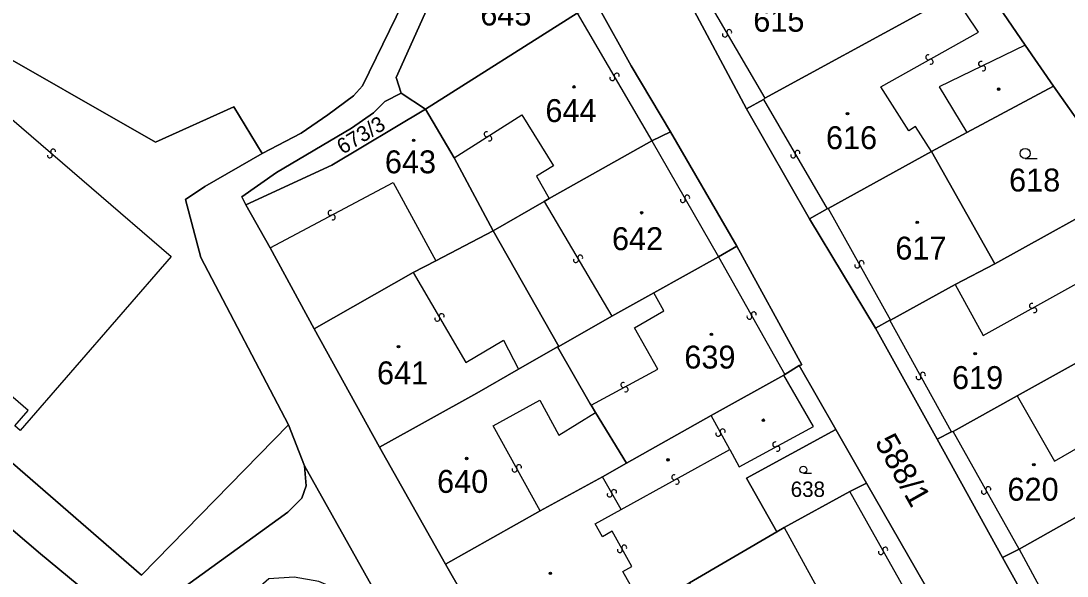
# Model space of a CAD drawing. Extents: x -598233 to -596890, y -1157848 to -1156431.
# Drawn here: x -597461.1 to -597383.6, y -1157438.5 to -1157397.3 of the extents above; entities that cross this region are included whole.
import ezdxf

# ---------------------------------------------------------------- set-up
doc = ezdxf.new("R2010")
doc.units = 0
for name, color, linetype in [('Level 1', 7, 'Continuous'), ('Level 13', 7, 'Continuous'), ('Level 3', 7, 'Continuous'), ('Level 4', 7, 'Continuous'), ('Level 5', 7, 'Continuous'), ('Level 60', 7, 'Continuous')]:
    doc.layers.add(name, color=color, linetype=linetype)

msp = doc.modelspace()

# ---------------------------------------------------------------- linework, layer by layer
at = {"layer": 'Level 1'}
for points in [[(-597440.11, -1157430.32), (-597440, -1157431.82), (-597440.31, -1157432.72), (-597441.34, -1157433.75), (-597448.86, -1157439.2), (-597450.37, -1157439.9), (-597452.12, -1157440.43), (-597454.36, -1157440.59), (-597456.25, -1157439.69), (-597459.7, -1157436.84), (-597490.64, -1157410.44), (-597530.36, -1157376.3), (-597551.01, -1157351.67), (-597559.37, -1157329.19)], [(-597443.26, -1157407.16), (-597440.36, -1157405.66), (-597438.38, -1157404.29), (-597436.49, -1157402.89), (-597435.82, -1157402.15), (-597432.31, -1157394.92), (-597431.2, -1157392.01), (-597430.6, -1157390.92)], [(-597411.58, -1157393.43), (-597412.38, -1157394.38), (-597407.33, -1157403.84)], [(-597432.94, -1157402.69), (-597433.31, -1157401.53), (-597430.3, -1157394.8)], [(-597386.66, -1157399.13), (-597389.93, -1157394.32)], [(-597412.97, -1157405.55), (-597415.88, -1157400.67), (-597418.33, -1157396.26)], [(-597419.89, -1157396.75), (-597431.13, -1157403.87)], [(-597394.07, -1157396.58), (-597405.96, -1157403.07)], [(-597489.32, -1157406.17), (-597484.16, -1157400.75), (-597477.83, -1157400.24), (-597473.54, -1157398.82), (-597471.22, -1157398.43), (-597467.53, -1157397.38), (-597464.75, -1157398.57), (-597451.17, -1157406.32), (-597445.36, -1157403.69), (-597443.26, -1157407.16)], [(-597384.57, -1157402.17), (-597386.66, -1157399.13)], [(-597390.99, -1157405.61), (-597384.57, -1157402.17)], [(-597379.1, -1157409.9), (-597384.57, -1157402.17)], [(-597432.94, -1157402.69), (-597434.16, -1157403.3), (-597434.99, -1157404.14), (-597436.62, -1157405.29), (-597442.18, -1157408.56), (-597444.75, -1157410.37), (-597444.46, -1157410.97)], [(-597431.13, -1157403.87), (-597432.94, -1157402.69)], [(-597407.33, -1157403.84), (-597406.06, -1157403.15)], [(-597406.06, -1157403.15), (-597405.96, -1157403.07)], [(-597444.46, -1157410.97), (-597438.08, -1157408.03), (-597431.13, -1157403.87)], [(-597431.13, -1157403.87), (-597429.02, -1157407.48)], [(-597402.65, -1157412), (-597407.33, -1157403.84)], [(-597414.36, -1157406.22), (-597412.97, -1157405.55)], [(-597412.97, -1157405.55), (-597408.05, -1157414.04)], [(-597393.6, -1157407.01), (-597390.99, -1157405.61)], [(-597489.32, -1157406.17), (-597463.1, -1157428.98), (-597452.2, -1157438.43), (-597441.3, -1157427.28)], [(-597421.96, -1157410.5), (-597414.36, -1157406.22)], [(-597441.3, -1157427.28), (-597447.81, -1157414.87), (-597448.95, -1157410.58), (-597447.5, -1157409.6), (-597443.26, -1157407.16)], [(-597401.27, -1157411.25), (-597393.6, -1157407.01)], [(-597393.6, -1157407.01), (-597388.92, -1157415.34)], [(-597429.02, -1157407.48), (-597426.11, -1157412.89)], [(-597388.92, -1157415.34), (-597379.1, -1157409.9)], [(-597444.46, -1157410.97), (-597442.67, -1157414.15)], [(-597426.11, -1157412.89), (-597422.33, -1157410.71)], [(-597422.33, -1157410.71), (-597421.96, -1157410.5)], [(-597401.36, -1157411.27), (-597402.65, -1157412)], [(-597401.36, -1157411.27), (-597401.27, -1157411.25)], [(-597402.65, -1157412), (-597397.76, -1157420.11)], [(-597426.11, -1157412.89), (-597430.38, -1157415.12)], [(-597426.11, -1157412.89), (-597421.25, -1157421.47)], [(-597442.67, -1157414.15), (-597439.39, -1157420.16)], [(-597408.05, -1157414.04), (-597409.42, -1157414.82)], [(-597403.42, -1157422.89), (-597403.22, -1157422.83), (-597408.05, -1157414.04)], [(-597409.42, -1157414.82), (-597414.2, -1157417.49)], [(-597430.38, -1157415.12), (-597432.05, -1157415.99)], [(-597391.86, -1157416.87), (-597388.92, -1157415.34)], [(-597432.05, -1157415.99), (-597439.39, -1157420.16)], [(-597396.65, -1157419.51), (-597391.86, -1157416.87)], [(-597414.2, -1157417.49), (-597417.31, -1157419.23)], [(-597417.31, -1157419.23), (-597421.25, -1157421.47)], [(-597397.76, -1157420.11), (-597396.69, -1157419.52)], [(-597396.69, -1157419.52), (-597396.65, -1157419.51)], [(-597439.39, -1157420.16), (-597434.55, -1157428.94)], [(-597397.76, -1157420.11), (-597393.18, -1157428.35)], [(-597387.25, -1157425.14), (-597379.91, -1157421.05)], [(-597421.36, -1157421.51), (-597424.25, -1157423.16)], [(-597421.25, -1157421.47), (-597421.36, -1157421.51)], [(-597421.36, -1157421.51), (-597418.92, -1157425.73), (-597418.86, -1157425.83)], [(-597434.55, -1157428.94), (-597427.34, -1157424.93), (-597424.25, -1157423.16)], [(-597404.56, -1157423.6), (-597409.94, -1157426.6)], [(-597404.48, -1157423.55), (-597404.56, -1157423.6)], [(-597403.42, -1157422.89), (-597404.48, -1157423.55)], [(-597400.71, -1157427.62), (-597403.42, -1157422.89)], [(-597392, -1157427.79), (-597387.25, -1157425.14)], [(-597418.53, -1157426.36), (-597418.86, -1157425.83)], [(-597367.26, -1157425.34), (-597387.12, -1157436.51)], [(-597416.24, -1157430.12), (-597418.53, -1157426.36)], [(-597409.94, -1157426.6), (-597416.24, -1157430.12)], [(-597441.3, -1157427.28), (-597440.11, -1157430.32)], [(-597400.71, -1157427.62), (-597407.33, -1157431.23), (-597405.07, -1157435.22)], [(-597398.43, -1157431.61), (-597400.71, -1157427.62)], [(-597393.18, -1157428.35), (-597392.13, -1157427.8)], [(-597392.13, -1157427.8), (-597392, -1157427.79)], [(-597429.66, -1157437.62), (-597434.55, -1157428.94)], [(-597393.18, -1157428.35), (-597388.35, -1157437.12)], [(-597440.11, -1157430.32), (-597432.7, -1157443.54)], [(-597416.24, -1157430.12), (-597418.01, -1157431.14)], [(-597418.01, -1157431.14), (-597422.63, -1157433.65)], [(-597398.43, -1157431.61), (-597399.67, -1157432.24)], [(-597393.49, -1157440.21), (-597398.43, -1157431.61)], [(-597399.67, -1157432.24), (-597404.54, -1157434.91)], [(-597422.63, -1157433.65), (-597429.66, -1157437.62)], [(-597405.07, -1157435.22), (-597411.55, -1157439)], [(-597404.54, -1157434.91), (-597405.07, -1157435.22)], [(-597387.12, -1157436.51), (-597388.35, -1157437.12)], [(-597388.35, -1157437.12), (-597383.41, -1157446)], [(-597424.6, -1157446.41), (-597429.66, -1157437.62)]]:
    msp.add_lwpolyline(points, dxfattribs=at)
at = {"layer": 'Level 13'}
for centre, start, end in [((-597408.61, -1157398.159), 337.61439, 209.71238), ((-597408.929, -1157398.342), 157.39993, 29.98993), ((-597393.849, -1157400.028), 66.68169, 298.77968), ((-597393.671, -1157400.351), 246.46723, 119.05723), ((-597389.939, -1157400.514), 62.96521, 295.55521), ((-597389.781, -1157400.847), 243.17966, 115.27766), ((-597417.279, -1157401.572), 157.44104, 30.03104), ((-597416.96, -1157401.388), 337.6555, 209.75349), ((-597426.597, -1157405.733), 69.67408, 301.77208), ((-597426.402, -1157406.046), 249.45963, 122.04963), ((-597459.001, -1157407.299), 176.40042, 48.99042), ((-597458.758, -1157407.021), 356.61488, 228.71288), ((-597403.87, -1157407.302), 157.2213, 29.8113), ((-597403.55, -1157407.119), 337.43575, 209.53375), ((-597411.729, -1157410.43), 337.24659, 209.34459), ((-597412.05, -1157410.611), 157.03214, 29.62214), ((-597438.185, -1157411.566), 65.30171, 297.39971), ((-597438.015, -1157411.893), 245.08726, 117.67726), ((-597419.979, -1157415.063), 157.66495, 30.25495), ((-597419.66, -1157414.878), 337.87941, 209.9774), ((-597399.121, -1157415.469), 156.37752, 28.96753), ((-597398.798, -1157415.291), 336.59198, 208.68998), ((-597406.789, -1157419.091), 336.87673, 208.97473), ((-597386.158, -1157418.458), 66.45366, 298.55166), ((-597385.981, -1157418.781), 246.23921, 118.82921), ((-597430.259, -1157419.412), 157.5374, 30.1274), ((-597429.94, -1157419.228), 337.75186, 209.84986), ((-597407.111, -1157419.27), 156.66227, 29.25227), ((-597394.248, -1157423.572), 336.00094, 208.59094), ((-597416.466, -1157424.327), 65.80448, 297.90247), ((-597394.572, -1157423.747), 156.21539, 28.31339), ((-597416.293, -1157424.652), 245.59002, 118.18002), ((-597409.423, -1157427.947), 155.99918, 28.09718), ((-597409.098, -1157427.773), 335.78473, 208.37473), ((-597405.206, -1157428.737), 65.85919, 297.95719), ((-597405.033, -1157429.062), 245.64474, 118.23474), ((-597424.532, -1157430.598), 156.3267, 28.42469), ((-597424.209, -1157430.422), 336.11224, 208.70224), ((-597412.688, -1157431.178), 66.33068, 298.42868), ((-597412.512, -1157431.501), 246.11622, 118.70622), ((-597417.16, -1157432.27), 336.75058, 209.34058), ((-597389.722, -1157432.239), 156.60555, 28.70355), ((-597389.399, -1157432.061), 336.39109, 208.98109), ((-597417.481, -1157432.45), 156.96503, 29.06303), ((-597416.722, -1157436.569), 156.76174, 28.85974), ((-597416.399, -1157436.39), 336.54729, 209.13729), ((-597397.362, -1157436.719), 156.73668, 28.83468), ((-597397.039, -1157436.54), 336.52223, 209.11223)]:
    msp.add_arc(centre, 0.184, start, end, dxfattribs=at)
at = {"layer": 'Level 3'}
for points in [[(-597411.58, -1157393.43), (-597405.96, -1157403.07)], [(-597393.6, -1157407.01), (-597394.79, -1157405.15), (-597395.3, -1157405.49), (-597397.38, -1157402.23), (-597390.13, -1157398.16), (-597391.95, -1157395.42)], [(-597419.89, -1157396.75), (-597414.36, -1157406.22)], [(-597467.75, -1157399.52), (-597450.01, -1157414.81), (-597461.2, -1157427.71), (-597461.59, -1157427.37), (-597460.62, -1157426.23), (-597467.91, -1157419.92), (-597469.43, -1157421.69), (-597483.65, -1157409.35), (-597479.14, -1157404.15), (-597474.94, -1157407.78), (-597467.75, -1157399.52)], [(-597386.66, -1157399.13), (-597393.05, -1157402.22), (-597390.99, -1157405.61)], [(-597406.06, -1157403.15), (-597401.36, -1157411.27)], [(-597429.02, -1157407.48), (-597423.99, -1157404.3), (-597421.65, -1157408.08), (-597422.91, -1157408.84), (-597421.96, -1157410.5)], [(-597414.36, -1157406.22), (-597409.42, -1157414.82)], [(-597442.67, -1157414.15), (-597433.54, -1157409.31), (-597430.38, -1157415.12)], [(-597422.33, -1157410.71), (-597417.31, -1157419.23)], [(-597401.27, -1157411.25), (-597396.65, -1157419.51)], [(-597409.42, -1157414.82), (-597404.48, -1157423.55)], [(-597432.05, -1157415.99), (-597428.14, -1157422.66), (-597425.35, -1157421.01), (-597424.25, -1157423.16)], [(-597391.86, -1157416.87), (-597389.77, -1157420.67), (-597382.38, -1157416.56), (-597381.51, -1157418.15)], [(-597418.86, -1157425.83), (-597413.91, -1157423.15), (-597415.65, -1157420.09), (-597413.46, -1157418.84), (-597414.2, -1157417.49)], [(-597392.13, -1157427.8), (-597396.69, -1157419.52)], [(-597387.25, -1157425.14), (-597384.49, -1157429.97), (-597378.4, -1157426.47), (-597377.59, -1157427.96), (-597369.18, -1157422.76)], [(-597408.57, -1157429.11), (-597407.87, -1157430.39), (-597402.36, -1157427.4), (-597404.56, -1157423.6)], [(-597422.63, -1157433.65), (-597426.11, -1157427.36), (-597422.66, -1157425.46), (-597421.26, -1157428.04), (-597418.53, -1157426.36)], [(-597408.57, -1157429.11), (-597409.94, -1157426.6)], [(-597387.12, -1157436.51), (-597392, -1157427.79)], [(-597416.63, -1157433.57), (-597408.57, -1157429.11)], [(-597416.63, -1157433.57), (-597418.01, -1157431.14)], [(-597394.73, -1157441.02), (-597399.67, -1157432.24)], [(-597414.43, -1157440.62), (-597414.54, -1157440.44), (-597415.05, -1157440.75), (-597416.51, -1157438.17), (-597415.83, -1157437.79), (-597417.3, -1157435.18), (-597418, -1157435.58), (-597418.55, -1157434.63), (-597416.63, -1157433.57)], [(-597404.54, -1157434.91), (-597401.57, -1157440.32), (-597408.55, -1157444.29)], [(-597387.12, -1157436.51), (-597382.33, -1157445.33)]]:
    msp.add_lwpolyline(points, dxfattribs=at)
at = {"layer": 'Level 5'}
for p, q in [((-597386.66, -1157407.53), (-597385.785, -1157407.53)), ((-597403.11, -1157430.87), (-597402.515, -1157430.87))]:
    msp.add_line(p, q, dxfattribs=at)
for centre, radius in [((-597420.12, -1157402.22), 0.09), ((-597420.12, -1157402.22), 0.0521), ((-597388.63, -1157402.39), 0.09), ((-597388.63, -1157402.39), 0.0521), ((-597399.84, -1157404.2), 0.09), ((-597399.84, -1157404.2), 0.0521), ((-597432.02, -1157406.19), 0.09), ((-597432.02, -1157406.19), 0.0521), ((-597386.66, -1157407.155), 0.375), ((-597415.11, -1157411.56), 0.09), ((-597415.11, -1157411.56), 0.0521), ((-597394.67, -1157412.26), 0.09), ((-597394.67, -1157412.26), 0.0521), ((-597409.93, -1157420.57), 0.09), ((-597409.93, -1157420.57), 0.0521), ((-597433.14, -1157421.49), 0.09), ((-597433.14, -1157421.49), 0.0521), ((-597390.37, -1157422.01), 0.09), ((-597390.37, -1157422.01), 0.0521), ((-597406.08, -1157426.94), 0.09), ((-597406.08, -1157426.94), 0.0521), ((-597428.09, -1157429.78), 0.09), ((-597428.09, -1157429.78), 0.0521), ((-597413.15, -1157429.88), 0.09), ((-597413.15, -1157429.88), 0.0521), ((-597403.11, -1157430.615), 0.255), ((-597386.02, -1157430.23), 0.09), ((-597386.02, -1157430.23), 0.0521), ((-597421.88, -1157438.29), 0.09), ((-597421.88, -1157438.29), 0.0521)]:
    msp.add_circle(centre, radius, dxfattribs=at)
at = {"layer": 'Level 60'}
for points in [[(-597379.1, -1157409.9), (-597384.57, -1157402.17), (-597386.66, -1157399.13), (-597389.93, -1157394.32), (-597389.72, -1157393.63), (-597388.64, -1157391.46), (-597392.02, -1157386.83), (-597393.92, -1157384.4), (-597395.61, -1157382.44), (-597397.95, -1157380.56), (-597400.02, -1157379.12), (-597395.57, -1157376.12), (-597386.19, -1157389.53), (-597380.84, -1157397.07)], [(-597482.69, -1157385.65), (-597458.71, -1157394.4), (-597456.46, -1157394.87), (-597438.13, -1157392.46), (-597437.43, -1157391.32), (-597430.6, -1157390.92), (-597431.2, -1157392.01), (-597432.31, -1157394.92), (-597435.82, -1157402.15), (-597436.49, -1157402.89), (-597438.38, -1157404.29), (-597440.36, -1157405.66), (-597443.26, -1157407.16), (-597445.36, -1157403.69), (-597451.17, -1157406.32), (-597464.75, -1157398.57)], [(-597430.3, -1157394.8), (-597433.31, -1157401.53), (-597432.94, -1157402.69), (-597434.16, -1157403.3), (-597434.99, -1157404.14), (-597436.62, -1157405.29), (-597442.18, -1157408.56), (-597444.75, -1157410.37), (-597444.46, -1157410.97), (-597442.67, -1157414.15), (-597439.39, -1157420.16), (-597434.55, -1157428.94), (-597429.66, -1157437.62), (-597424.6, -1157446.41)], [(-597412.38, -1157394.38), (-597407.33, -1157403.84), (-597402.65, -1157412), (-597397.76, -1157420.11), (-597393.18, -1157428.35), (-597388.35, -1157437.12), (-597383.41, -1157446)], [(-597432.7, -1157443.54), (-597440.11, -1157430.32), (-597441.3, -1157427.28), (-597447.81, -1157414.87), (-597448.95, -1157410.58), (-597447.5, -1157409.6), (-597443.26, -1157407.16), (-597440.36, -1157405.66), (-597438.38, -1157404.29), (-597436.49, -1157402.89), (-597435.82, -1157402.15), (-597432.31, -1157394.92)], [(-597393.49, -1157440.21), (-597398.43, -1157431.61), (-597400.71, -1157427.62), (-597403.42, -1157422.89), (-597403.22, -1157422.83), (-597408.05, -1157414.04), (-597412.97, -1157405.55), (-597415.88, -1157400.67), (-597418.33, -1157396.26)], [(-597490.64, -1157410.44), (-597459.7, -1157436.84), (-597456.25, -1157439.69), (-597454.36, -1157440.59), (-597452.12, -1157440.43), (-597450.37, -1157439.9), (-597448.86, -1157439.2), (-597441.34, -1157433.75), (-597440.31, -1157432.72), (-597440, -1157431.82), (-597440.11, -1157430.32), (-597432.7, -1157443.54), (-597433.97, -1157441.97), (-597437.25, -1157439.66), (-597439.06, -1157438.89), (-597440.88, -1157438.57), (-597442.75, -1157438.7), (-597445.34, -1157440.95), (-597446.58, -1157442.92)], [(-597463.1, -1157428.98), (-597452.2, -1157438.43), (-597441.3, -1157427.28), (-597440.11, -1157430.32), (-597440, -1157431.82), (-597440.31, -1157432.72), (-597441.34, -1157433.75), (-597448.86, -1157439.2), (-597450.37, -1157439.9), (-597452.12, -1157440.43), (-597454.36, -1157440.59), (-597456.25, -1157439.69), (-597459.7, -1157436.84), (-597490.64, -1157410.44)]]:
    msp.add_lwpolyline(points, dxfattribs=at)
for points in [[(-597407.99, -1157388.8), (-597406.16, -1157386.59), (-597396.38, -1157394.65), (-597394.07, -1157396.58), (-597405.96, -1157403.07), (-597406.06, -1157403.15), (-597407.33, -1157403.84), (-597412.38, -1157394.38), (-597411.58, -1157393.43)], [(-597418.33, -1157396.26), (-597419.89, -1157396.75), (-597431.13, -1157403.87), (-597432.94, -1157402.69), (-597433.31, -1157401.53), (-597430.3, -1157394.8), (-597420.05, -1157393.09)], [(-597405.96, -1157403.07), (-597394.07, -1157396.58), (-597391.95, -1157395.42), (-597389.93, -1157394.32), (-597386.66, -1157399.13), (-597384.57, -1157402.17), (-597390.99, -1157405.61), (-597393.6, -1157407.01), (-597401.27, -1157411.25), (-597401.36, -1157411.27), (-597402.65, -1157412), (-597407.33, -1157403.84), (-597406.06, -1157403.15)], [(-597422.33, -1157410.71), (-597426.11, -1157412.89), (-597429.02, -1157407.48), (-597431.13, -1157403.87), (-597419.89, -1157396.75), (-597418.33, -1157396.26), (-597415.88, -1157400.67), (-597412.97, -1157405.55), (-597414.36, -1157406.22), (-597421.96, -1157410.5)], [(-597463.1, -1157428.98), (-597489.32, -1157406.17), (-597484.16, -1157400.75), (-597477.83, -1157400.24), (-597473.54, -1157398.82), (-597471.22, -1157398.43), (-597467.53, -1157397.38), (-597464.75, -1157398.57), (-597451.17, -1157406.32), (-597445.36, -1157403.69), (-597443.26, -1157407.16), (-597447.5, -1157409.6), (-597448.95, -1157410.58), (-597447.81, -1157414.87), (-597441.3, -1157427.28), (-597452.2, -1157438.43)], [(-597393.6, -1157407.01), (-597390.99, -1157405.61), (-597384.57, -1157402.17), (-597379.1, -1157409.9), (-597388.92, -1157415.34)], [(-597432.94, -1157402.69), (-597431.13, -1157403.87), (-597438.08, -1157408.03), (-597444.46, -1157410.97), (-597444.75, -1157410.37), (-597442.18, -1157408.56), (-597436.62, -1157405.29), (-597434.99, -1157404.14), (-597434.16, -1157403.3)], [(-597426.11, -1157412.89), (-597430.38, -1157415.12), (-597432.05, -1157415.99), (-597439.39, -1157420.16), (-597442.67, -1157414.15), (-597444.46, -1157410.97), (-597438.08, -1157408.03), (-597431.13, -1157403.87), (-597429.02, -1157407.48)], [(-597414.2, -1157417.49), (-597417.31, -1157419.23), (-597421.25, -1157421.47), (-597426.11, -1157412.89), (-597422.33, -1157410.71), (-597421.96, -1157410.5), (-597414.36, -1157406.22), (-597412.97, -1157405.55), (-597408.05, -1157414.04), (-597409.42, -1157414.82)], [(-597402.65, -1157412), (-597401.36, -1157411.27), (-597401.27, -1157411.25), (-597393.6, -1157407.01), (-597388.92, -1157415.34), (-597391.86, -1157416.87), (-597396.65, -1157419.51), (-597396.69, -1157419.52), (-597397.76, -1157420.11)], [(-597397.76, -1157420.11), (-597396.69, -1157419.52), (-597396.65, -1157419.51), (-597391.86, -1157416.87), (-597388.92, -1157415.34), (-597379.1, -1157409.9), (-597378.99, -1157409.83), (-597376.52, -1157413.1), (-597375.77, -1157413.93), (-597373.26, -1157417.27), (-597378.15, -1157420.12), (-597379.91, -1157421.05), (-597387.25, -1157425.14), (-597392, -1157427.79), (-597392.13, -1157427.8), (-597393.18, -1157428.35)], [(-597427.34, -1157424.93), (-597434.55, -1157428.94), (-597439.39, -1157420.16), (-597432.05, -1157415.99), (-597430.38, -1157415.12), (-597426.11, -1157412.89), (-597421.25, -1157421.47), (-597421.36, -1157421.51), (-597424.25, -1157423.16)], [(-597403.42, -1157422.89), (-597404.48, -1157423.55), (-597404.56, -1157423.6), (-597409.94, -1157426.6), (-597416.24, -1157430.12), (-597418.53, -1157426.36), (-597418.86, -1157425.83), (-597418.92, -1157425.73), (-597421.36, -1157421.51), (-597421.25, -1157421.47), (-597417.31, -1157419.23), (-597414.2, -1157417.49), (-597409.42, -1157414.82), (-597408.05, -1157414.04), (-597403.22, -1157422.83)], [(-597388.35, -1157437.12), (-597393.18, -1157428.35), (-597392.13, -1157427.8), (-597392, -1157427.79), (-597387.25, -1157425.14), (-597379.91, -1157421.05), (-597378.15, -1157420.12), (-597373.26, -1157417.27), (-597369.18, -1157422.76), (-597367.26, -1157425.34), (-597387.12, -1157436.51)], [(-597429.66, -1157437.62), (-597434.55, -1157428.94), (-597427.34, -1157424.93), (-597424.25, -1157423.16), (-597421.36, -1157421.51), (-597418.92, -1157425.73), (-597418.86, -1157425.83), (-597418.53, -1157426.36), (-597416.24, -1157430.12), (-597418.01, -1157431.14), (-597422.63, -1157433.65)], [(-597404.48, -1157423.55), (-597403.42, -1157422.89), (-597400.71, -1157427.62), (-597407.33, -1157431.23), (-597405.07, -1157435.22), (-597411.55, -1157439), (-597414.43, -1157440.62), (-597419.62, -1157443.58), (-597424.6, -1157446.41), (-597429.66, -1157437.62), (-597422.63, -1157433.65), (-597418.01, -1157431.14), (-597416.24, -1157430.12), (-597409.94, -1157426.6), (-597404.56, -1157423.6)], [(-597387.12, -1157436.51), (-597367.26, -1157425.34), (-597364.87, -1157428.9), (-597361.56, -1157433.56), (-597361.89, -1157433.82), (-597362.03, -1157433.69), (-597366.03, -1157436.07), (-597376.5, -1157441.98), (-597376.47, -1157442.05), (-597382.33, -1157445.33), (-597383.41, -1157446), (-597388.35, -1157437.12)], [(-597398.43, -1157431.61), (-597399.67, -1157432.24), (-597404.54, -1157434.91), (-597405.07, -1157435.22), (-597407.33, -1157431.23), (-597400.71, -1157427.62)], [(-597398.43, -1157431.61), (-597393.49, -1157440.21), (-597394.73, -1157441.02), (-597406.77, -1157447.68), (-597408.12, -1157445.1), (-597408.55, -1157444.29), (-597409.5, -1157442.63), (-597411.55, -1157439), (-597405.07, -1157435.22), (-597404.54, -1157434.91), (-597399.67, -1157432.24)]]:
    msp.add_lwpolyline(points, close=True, dxfattribs=at)

# ---------------------------------------------------------------- texts
at = {"layer": 'Level 4'}
for s, height, p in [('645', 1.7, (-597427.076, -1157397.67)), ('615', 1.7, (-597406.829, -1157398.13)), ('644', 1.7, (-597422.244, -1157404.83)), ('616', 1.7, (-597401.437, -1157406.84)), ('643', 1.7, (-597434.151, -1157408.63)), ('618', 1.7, (-597387.855, -1157409.98)), ('642', 1.7, (-597417.309, -1157414.33)), ('617', 1.7, (-597396.292, -1157415.03)), ('639', 1.7, (-597411.941, -1157423.11)), ('641', 1.7, (-597434.737, -1157424.28)), ('619', 1.7, (-597392.087, -1157424.63)), ('640', 1.7, (-597430.278, -1157432.33)), ('620', 1.7, (-597387.973, -1157432.91)), ('638', 1.14, (-597404.053, -1157432.63))]:
    msp.add_text(s, height=height, dxfattribs=at).set_placement(p)
for s, height, rotation, p in [('673/3', 1.14, 30.90312, (-597437.28, -1157407.258)), ('588/1', 1.7, 299.33316, (-597397.857, -1157428.56))]:
    msp.add_text(s, height=height, rotation=rotation, dxfattribs=at).set_placement(p)

doc.saveas('drawing.dxf')
